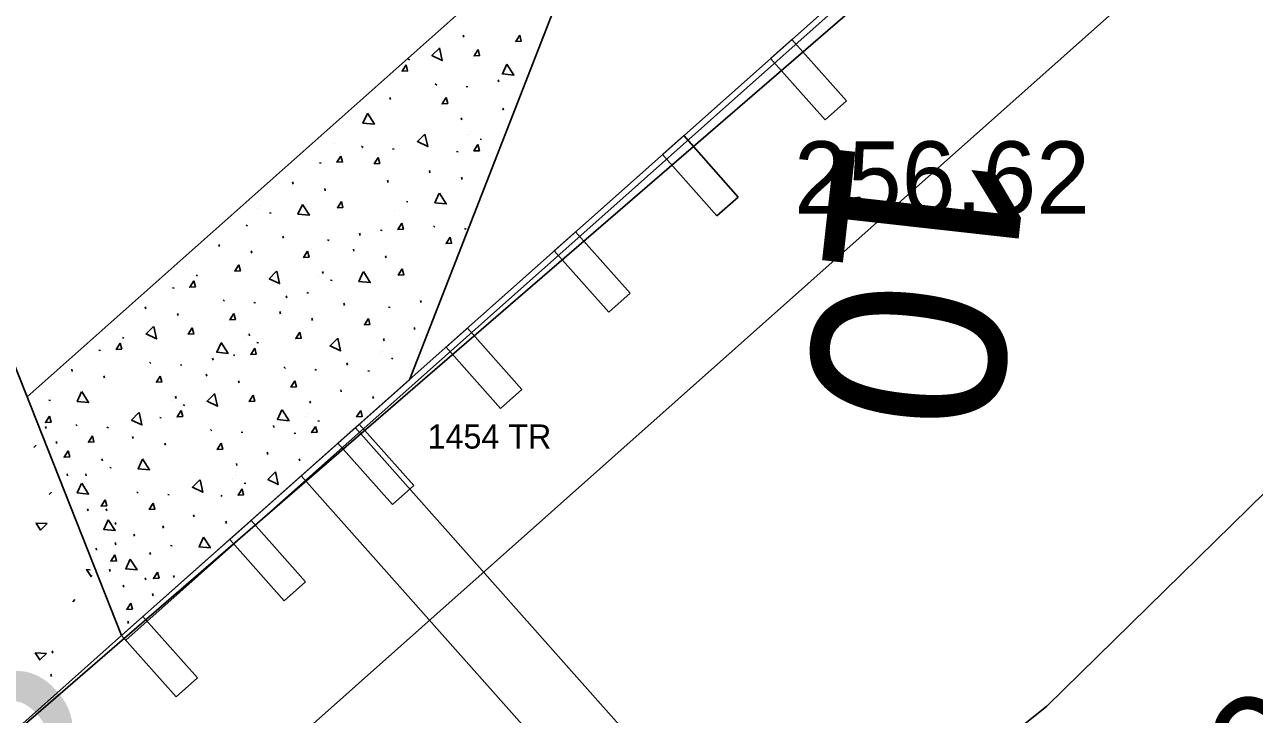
# Model space of a CAD drawing. Extents: x 49683 to 58852, y 49525 to 54803.
# Drawn here: x 55400.3 to 55451.3, y 53132.1 to 53160.7 of the extents above; entities that cross this region are included whole.
import ezdxf

# ---------------------------------------------------------------- set-up
doc = ezdxf.new("R2010")
doc.units = 0
for name, color, linetype in [('Level 11', 7, 'Continuous'), ('Level 13', 7, 'Continuous'), ('Level 15', 7, 'Continuous'), ('Level 18', 7, 'Continuous'), ('Level 20', 7, 'Continuous'), ('Level 21', 7, 'Continuous'), ('Level 25', 7, 'Continuous'), ('Level 27', 7, 'Continuous'), ('Level 32', 7, 'Continuous'), ('Level 48', 7, 'Continuous'), ('Level 61', 7, 'Continuous'), ('Level 8', 7, 'Continuous')]:
    doc.layers.add(name, color=color, linetype=linetype)

msp = doc.modelspace()

# ---------------------------------------------------------------- linework, layer by layer
at = {"layer": 'Level 11'}
for p, q in [((55416.975, 53146.156), (55479.228, 53199.919)), ((55223.521, 52979.087), (55416.975, 53146.156))]:
    msp.add_line(p, q, dxfattribs=at)
at = {"layer": 'Level 13'}
msp.add_line((55456.917, 53171.479), (55307.435, 53038.607), dxfattribs=at)
at = {"layer": 'Level 15'}
for p, q in [((55404.292, 53135.407), (55387.03, 53178.933)), ((55424.231, 53166.509), (55400.369, 53145.299)), ((55424.231, 53166.509), (55416.223, 53146.012)), ((55416.223, 53146.012), (55404.292, 53135.407)), ((55413.981, 53144.019), (55432.128, 53123.603)), ((55400.752, 53143.293), (55400.657, 53143.195)), ((55411.739, 53142.026), (55429.886, 53121.61)), ((55401.388, 53141.349), (55401.293, 53141.251)), ((55402.357, 53136.907), (55402.262, 53136.808)), ((55388.385, 53121.267), (55404.292, 53135.407)), ((55401.432, 53134.674), (55401.409, 53134.771)), ((55401.385, 53133.714), (55401.362, 53133.811))]:
    msp.add_line(p, q, dxfattribs=at)
for points in [[(55401.207, 53140.049), (55400.932, 53139.78), (55400.743, 53140.07), (55401.207, 53140.049)], [(55403.073, 53137.903), (55403.021, 53137.851), (55402.831, 53138.142), (55402.981, 53138.135)], [(55401.17, 53134.666), (55400.895, 53134.397), (55400.706, 53134.687), (55401.17, 53134.666)]]:
    msp.add_lwpolyline(points, dxfattribs=at)
at = {"layer": 'Level 18'}
for p, q in [((55442.646, 53132.484), (55478.405, 53167.515)), ((55423.255, 53116.972), (55442.646, 53132.484))]:
    msp.add_line(p, q, dxfattribs=at)
at = {"layer": 'Level 20'}
msp.add_line((55400.369, 53145.299), (56158.823, 53819.476), dxfattribs=at)
at = {"layer": 'Level 27'}
for p, q in [((55404.292, 53135.407), (55505.168, 53225.073)), ((55404.459, 53135.22), (55505.334, 53224.887)), ((55431.199, 53159.324), (55432.083, 53160.109)), ((55432.083, 53160.109), (55434.341, 53157.567)), ((55433.458, 53156.782), (55431.199, 53159.324)), ((55434.341, 53157.567), (55433.458, 53156.782)), ((55426.715, 53155.338), (55427.598, 53156.123)), ((55427.598, 53156.123), (55429.857, 53153.581)), ((55428.973, 53152.796), (55426.715, 53155.338)), ((55429.857, 53153.581), (55428.973, 53152.796)), ((55422.23, 53151.352), (55423.114, 53152.137)), ((55423.114, 53152.137), (55425.372, 53149.595)), ((55424.489, 53148.81), (55422.23, 53151.352)), ((55425.372, 53149.595), (55424.489, 53148.81)), ((55417.746, 53147.365), (55418.629, 53148.151)), ((55418.629, 53148.151), (55420.888, 53145.609)), ((55420.004, 53144.824), (55417.746, 53147.365)), ((55420.888, 53145.609), (55420.004, 53144.824)), ((55413.261, 53143.379), (55414.145, 53144.164)), ((55414.145, 53144.164), (55416.403, 53141.623)), ((55415.52, 53140.838), (55413.261, 53143.379)), ((55416.403, 53141.623), (55415.52, 53140.838)), ((55408.777, 53139.393), (55409.66, 53140.178)), ((55409.66, 53140.178), (55411.919, 53137.637)), ((55411.035, 53136.851), (55408.777, 53139.393)), ((55411.919, 53137.637), (55411.035, 53136.851)), ((55404.292, 53135.407), (55405.176, 53136.192)), ((55405.176, 53136.192), (55407.434, 53133.65)), ((55406.551, 53132.865), (55404.292, 53135.407)), ((55407.434, 53133.65), (55406.551, 53132.865))]:
    msp.add_line(p, q, dxfattribs=at)
at = {"layer": 'Level 8'}
for p, q in [((55418.456, 53160.293), (55418.482, 53160.206)), ((55416.235, 53159.271), (55416.171, 53159.289)), ((55417.353, 53158.217), (55417.292, 53158.274)), ((55419.905, 53158.441), (55419.931, 53158.354)), ((55418.64, 53158.145), (55418.576, 53158.163)), ((55415.405, 53157.706), (55415.431, 53157.619)), ((55420.099, 53157.262), (55420.124, 53157.174)), ((55418.371, 53156.861), (55418.396, 53156.774)), ((55418.773, 53156.281), (55418.773, 53156.281)), ((55413.098, 53155.811), (55413.098, 53155.811)), ((55418.645, 53156.174), (55418.645, 53156.174)), ((55419.214, 53155.965), (55419.15, 53155.984)), ((55414.302, 53155.63), (55414.242, 53155.687)), ((55415.59, 53155.558), (55415.525, 53155.576)), ((55418.238, 53155.447), (55418.174, 53155.465)), ((55412.564, 53154.977), (55412.5, 53154.995)), ((55417.048, 53154.675), (55417.073, 53154.587)), ((55411.373, 53154.205), (55411.399, 53154.117)), ((55415.32, 53154.274), (55415.346, 53154.187)), ((55418.384, 53154.401), (55418.409, 53154.313)), ((55412.709, 53153.931), (55412.735, 53153.843)), ((55410.047, 53153.224), (55410.047, 53153.224)), ((55416.163, 53153.378), (55416.099, 53153.397)), ((55409.92, 53153.117), (55409.92, 53153.117)), ((55410.488, 53152.909), (55410.424, 53152.927)), ((55415.623, 53153.025), (55415.623, 53153.025)), ((55409.513, 53152.39), (55409.449, 53152.408)), ((55415.089, 53152.19), (55415.025, 53152.209)), ((55417.281, 53152.325), (55417.22, 53152.382)), ((55418.568, 53152.253), (55418.504, 53152.271)), ((55408.322, 53151.618), (55408.348, 53151.53)), ((55410.976, 53151.964), (55411.002, 53151.876)), ((55412.893, 53151.783), (55412.829, 53151.801)), ((55414.158, 53152.079), (55414.184, 53151.992)), ((55409.658, 53151.344), (55409.684, 53151.256)), ((55413.898, 53151.418), (55413.924, 53151.33)), ((55415.234, 53151.144), (55415.26, 53151.056)), ((55406.996, 53150.637), (55406.996, 53150.637)), ((55406.869, 53150.53), (55406.869, 53150.53)), ((55407.438, 53150.321), (55407.374, 53150.34)), ((55412.445, 53150.33), (55412.445, 53150.33)), ((55412.572, 53150.438), (55412.572, 53150.438)), ((55412.624, 53150.499), (55412.649, 53150.411)), ((55413.014, 53150.122), (55412.95, 53150.14)), ((55406.462, 53149.803), (55406.398, 53149.821)), ((55412.038, 53149.603), (55411.974, 53149.622)), ((55408.555, 53149.268), (55408.494, 53149.325)), ((55409.843, 53149.196), (55409.778, 53149.214)), ((55411.107, 53149.492), (55411.133, 53149.405)), ((55413.501, 53149.177), (55413.527, 53149.09)), ((55416.683, 53149.292), (55416.709, 53149.205)), ((55405.272, 53149.031), (55405.297, 53148.943)), ((55406.608, 53148.757), (55406.633, 53148.669)), ((55410.848, 53148.831), (55410.873, 53148.744)), ((55412.183, 53148.557), (55412.209, 53148.469)), ((55415.419, 53148.996), (55415.354, 53149.014)), ((55403.946, 53148.05), (55403.946, 53148.05)), ((55416.424, 53148.177), (55416.449, 53148.09)), ((55403.818, 53147.943), (55403.818, 53147.943)), ((55404.387, 53147.735), (55404.323, 53147.753)), ((55409.394, 53147.743), (55409.394, 53147.743)), ((55409.522, 53147.851), (55409.522, 53147.851)), ((55409.573, 53147.912), (55409.598, 53147.824)), ((55409.963, 53147.535), (55409.899, 53147.553)), ((55415.149, 53147.712), (55415.174, 53147.625)), ((55403.411, 53147.216), (55403.347, 53147.234)), ((55408.987, 53147.016), (55408.923, 53147.035)), ((55414.97, 53147.089), (55414.97, 53147.089)), ((55415.097, 53147.197), (55415.097, 53147.197)), ((55405.505, 53146.681), (55405.444, 53146.738)), ((55406.792, 53146.609), (55406.728, 53146.627)), ((55408.057, 53146.905), (55408.082, 53146.818)), ((55411.081, 53146.481), (55411.02, 53146.538)), ((55413.633, 53146.705), (55413.658, 53146.618)), ((55415.539, 53146.881), (55415.475, 53146.9)), ((55402.221, 53146.444), (55402.246, 53146.356)), ((55403.557, 53146.17), (55403.582, 53146.082)), ((55407.797, 53146.244), (55407.822, 53146.157)), ((55412.368, 53146.409), (55412.304, 53146.427)), ((55414.563, 53146.363), (55414.499, 53146.381)), ((55409.133, 53145.97), (55409.158, 53145.882)), ((55413.373, 53145.59), (55413.398, 53145.503)), ((55401.336, 53145.148), (55401.272, 53145.166)), ((55406.344, 53145.156), (55406.344, 53145.156)), ((55406.471, 53145.264), (55406.471, 53145.264)), ((55406.522, 53145.325), (55406.548, 53145.237)), ((55412.098, 53145.125), (55412.124, 53145.038)), ((55414.709, 53145.317), (55414.734, 53145.229)), ((55406.912, 53144.948), (55406.848, 53144.966)), ((55411.919, 53144.502), (55411.919, 53144.502)), ((55412.047, 53144.61), (55412.047, 53144.61)), ((55401.134, 53144.074), (55401.16, 53143.987)), ((55402.454, 53144.094), (55402.393, 53144.151)), ((55403.741, 53144.022), (55403.677, 53144.04)), ((55405.936, 53144.429), (55405.872, 53144.448)), ((55410.582, 53144.118), (55410.607, 53144.031)), ((55412.488, 53144.294), (55412.424, 53144.313)), ((55401.58, 53143.453), (55401.606, 53143.366)), ((55404.746, 53143.657), (55404.771, 53143.57)), ((55408.03, 53143.894), (55407.969, 53143.951)), ((55409.317, 53143.822), (55409.253, 53143.84)), ((55411.512, 53143.776), (55411.448, 53143.794)), ((55406.082, 53143.383), (55406.107, 53143.295)), ((55410.322, 53143.003), (55410.347, 53142.916)), ((55403.471, 53142.738), (55403.497, 53142.65)), ((55409.047, 53142.538), (55409.073, 53142.451)), ((55411.658, 53142.73), (55411.683, 53142.642)), ((55402.026, 53142.115), (55402.052, 53142.027)), ((55402.802, 53142.115), (55402.827, 53142.027)), ((55403.861, 53142.361), (55403.797, 53142.379)), ((55408.996, 53142.023), (55408.996, 53142.023)), ((55408.869, 53141.915), (55408.869, 53141.915)), ((55409.437, 53141.707), (55409.373, 53141.726)), ((55404.979, 53141.307), (55404.918, 53141.364)), ((55406.266, 53141.235), (55406.202, 53141.253)), ((55408.462, 53141.189), (55408.397, 53141.207)), ((55402.879, 53140.659), (55402.905, 53140.572)), ((55403.655, 53140.659), (55403.681, 53140.572)), ((55407.271, 53140.416), (55407.296, 53140.329)), ((55404.023, 53140.096), (55404.049, 53140.009)), ((55405.996, 53139.951), (55406.022, 53139.864)), ((55408.607, 53140.143), (55408.633, 53140.055)), ((55404.799, 53139.611), (55404.825, 53139.524)), ((55403.228, 53139.029), (55403.254, 53138.942)), ((55404.023, 53139.262), (55404.049, 53139.174)), ((55406.386, 53139.12), (55406.322, 53139.139)), ((55405.458, 53138.855), (55405.484, 53138.767)), ((55403.791, 53138.156), (55403.816, 53138.068)), ((55406.447, 53137.904), (55406.473, 53137.816)), ((55404.353, 53137.496), (55404.379, 53137.409)), ((55405.264, 53137.807), (55405.29, 53137.719)), ((55405.575, 53137.147), (55405.6, 53137.059)), ((55404.547, 53136.002), (55404.573, 53135.914))]:
    msp.add_line(p, q, dxfattribs=at)
for points in [[(55420.795, 53160.287), (55420.86, 53160.039), (55420.629, 53160.025), (55420.795, 53160.287)], [(55417.47, 53159.756), (55417.585, 53159.235), (55417.156, 53159.441), (55417.463, 53159.75)], [(55419.069, 53159.69), (55419.134, 53159.442), (55418.903, 53159.428), (55419.069, 53159.69)], [(55416.081, 53159.055), (55416.146, 53158.807), (55415.915, 53158.793), (55416.081, 53159.055)], [(55420.267, 53159.087), (55420.553, 53158.636), (55420.079, 53158.683), (55420.263, 53159.079)], [(55417.744, 53157.7), (55417.809, 53157.452), (55417.578, 53157.438), (55417.744, 53157.7)], [(55414.485, 53157.051), (55414.771, 53156.601), (55414.297, 53156.647), (55414.481, 53157.043)], [(55416.866, 53156.191), (55416.98, 53155.67), (55416.551, 53155.876), (55416.859, 53156.185)], [(55419.059, 53155.75), (55419.124, 53155.501), (55418.893, 53155.488), (55419.059, 53155.75)], [(55413.385, 53155.28), (55413.449, 53155.032), (55413.219, 53155.018), (55413.385, 53155.28)], [(55414.927, 53155.219), (55414.992, 53154.971), (55414.761, 53154.957), (55414.927, 53155.219)], [(55417.463, 53153.746), (55417.749, 53153.295), (55417.276, 53153.342), (55417.459, 53153.738)], [(55411.789, 53153.276), (55412.075, 53152.825), (55411.601, 53152.872), (55411.784, 53153.268)], [(55413.402, 53153.397), (55413.467, 53153.148), (55413.236, 53153.135), (55413.402, 53153.397)], [(55415.91, 53152.493), (55415.975, 53152.245), (55415.744, 53152.231), (55415.91, 53152.493)], [(55417.905, 53151.914), (55417.97, 53151.665), (55417.74, 53151.652), (55417.905, 53151.914)], [(55411.997, 53151.338), (55412.062, 53151.09), (55411.831, 53151.076), (55411.997, 53151.338)], [(55409.15, 53150.764), (55409.215, 53150.516), (55408.984, 53150.503), (55409.15, 53150.764)], [(55415.927, 53150.61), (55415.993, 53150.362), (55415.762, 53150.348), (55415.927, 53150.61)], [(55407.283, 53150.106), (55407.348, 53149.858), (55407.117, 53149.844), (55407.283, 53150.106)], [(55410.725, 53150.512), (55410.839, 53149.991), (55410.41, 53150.197), (55410.718, 53150.506)], [(55414.314, 53150.489), (55414.6, 53150.038), (55414.126, 53150.085), (55414.309, 53150.481)], [(55408.946, 53148.751), (55409.011, 53148.503), (55408.78, 53148.489), (55408.946, 53148.751)], [(55414.522, 53148.551), (55414.587, 53148.303), (55414.356, 53148.289), (55414.522, 53148.551)], [(55405.622, 53148.22), (55405.736, 53147.699), (55405.307, 53147.905), (55405.615, 53148.214)], [(55407.22, 53148.154), (55407.285, 53147.906), (55407.054, 53147.892), (55407.22, 53148.154)], [(55408.418, 53147.551), (55408.704, 53147.1), (55408.231, 53147.147), (55408.414, 53147.543)], [(55411.676, 53147.978), (55411.74, 53147.729), (55411.51, 53147.716), (55411.676, 53147.978)], [(55413.25, 53147.725), (55413.364, 53147.204), (55412.935, 53147.41), (55413.243, 53147.719)], [(55404.232, 53147.519), (55404.297, 53147.271), (55404.066, 53147.257), (55404.232, 53147.519)], [(55409.808, 53147.319), (55409.873, 53147.071), (55409.642, 53147.057), (55409.808, 53147.319)], [(55405.895, 53146.164), (55405.96, 53145.916), (55405.73, 53145.902), (55405.895, 53146.164)], [(55402.636, 53145.515), (55402.922, 53145.064), (55402.449, 53145.111), (55402.632, 53145.507)], [(55411.471, 53145.964), (55411.536, 53145.716), (55411.306, 53145.702), (55411.471, 53145.964)], [(55408.147, 53145.433), (55408.262, 53144.912), (55407.832, 53145.118), (55408.14, 53145.427)], [(55409.745, 53145.367), (55409.81, 53145.119), (55409.579, 53145.105), (55409.745, 53145.367)], [(55401.298, 53144.493), (55401.363, 53144.245), (55401.132, 53144.231), (55401.298, 53144.493)], [(55405.017, 53144.655), (55405.132, 53144.134), (55404.702, 53144.34), (55405.01, 53144.649)], [(55406.757, 53144.732), (55406.822, 53144.484), (55406.591, 53144.47), (55406.757, 53144.732)], [(55410.944, 53144.764), (55411.23, 53144.313), (55410.756, 53144.36), (55410.939, 53144.756)], [(55414.201, 53144.737), (55414.266, 53144.489), (55414.035, 53144.475), (55414.201, 53144.737)], [(55412.333, 53144.078), (55412.398, 53143.83), (55412.167, 53143.816), (55412.333, 53144.078)], [(55403.078, 53143.683), (55403.143, 53143.434), (55402.913, 53143.421), (55403.078, 53143.683)], [(55402.074, 53143.057), (55402.139, 53142.809), (55401.908, 53142.795), (55402.074, 53143.057)], [(55408.421, 53143.377), (55408.486, 53143.129), (55408.255, 53143.115), (55408.421, 53143.377)], [(55405.162, 53142.728), (55405.448, 53142.278), (55404.974, 53142.324), (55405.157, 53142.72)], [(55410.672, 53142.193), (55410.787, 53141.671), (55410.357, 53141.877), (55410.665, 53142.187)], [(55402.636, 53141.722), (55402.922, 53141.272), (55402.449, 53141.318), (55402.632, 53141.714)], [(55407.542, 53141.868), (55407.657, 53141.347), (55407.228, 53141.553), (55407.535, 53141.862)], [(55409.282, 53141.491), (55409.347, 53141.243), (55409.116, 53141.229), (55409.282, 53141.491)], [(55403.606, 53141.039), (55403.671, 53140.791), (55403.44, 53140.777), (55403.606, 53141.039)], [(55405.604, 53140.896), (55405.669, 53140.648), (55405.438, 53140.634), (55405.604, 53140.896)], [(55403.736, 53140.209), (55404.022, 53139.758), (55403.549, 53139.805), (55403.732, 53140.201)], [(55407.687, 53139.488), (55407.973, 53139.037), (55407.499, 53139.084), (55407.682, 53139.48)], [(55404.013, 53138.749), (55404.078, 53138.501), (55403.847, 53138.487), (55404.013, 53138.749)], [(55404.648, 53138.579), (55404.934, 53138.128), (55404.46, 53138.175), (55404.643, 53138.571)], [(55405.777, 53138.031), (55405.842, 53137.783), (55405.611, 53137.769), (55405.777, 53138.031)], [(55404.672, 53136.755), (55404.737, 53136.507), (55404.506, 53136.493), (55404.672, 53136.755)]]:
    msp.add_lwpolyline(points, dxfattribs=at)

# ---------------------------------------------------------------- texts
at = {"layer": 'Level 21'}
msp.add_text('10', height=8, rotation=263.6308, dxfattribs=at).set_placement((55433.934, 53156.359))
at = {"layer": 'Level 25'}
msp.add_text("75' R/W FILE # 408-B", height=10, rotation=41.6333, dxfattribs=at).set_placement((55310.666, 53042.148))
at = {"layer": 'Level 32'}
msp.add_text('256.62', height=3, dxfattribs=at).set_placement((55432.168, 53152.889))
at = {"layer": 'Level 48'}
msp.add_text("50'F", height=5, rotation=41.6334, dxfattribs=at).set_placement((55449.289, 53125.01))
at = {"layer": 'Level 61'}
msp.add_text('1454 TR', height=1, dxfattribs=at).set_placement((55416.975, 53143.156))

doc.saveas('drawing.dxf')
